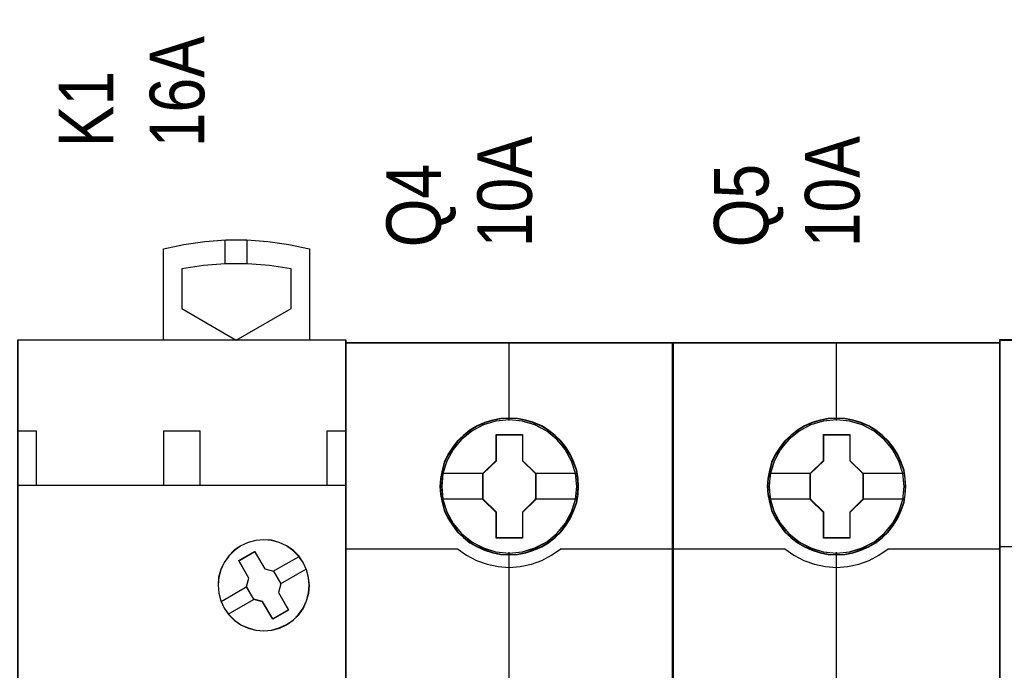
# Model space of a CAD drawing. Header units: millimetres. Extents: x -1290 to 1795, y -4192 to -1311.
# Tile 603 of 656: x 1092.06 to 1102.88, y -2942.41 to -2935.25. Entities that reach past the tile are written whole.
import ezdxf

# ---------------------------------------------------------------- set-up
doc = ezdxf.new("R2010")
doc.units = ezdxf.units.MM
doc.layers.add('45', color=7, linetype='Continuous')
doc.layers.add('Aparatura', color=7, linetype='Continuous', lineweight=13)
doc.styles.get("Standard").update_dxf_attribs({"font": 'ARIALN.TTF', "width": 0.8})

# ---------------------------------------------------------------- blocks, each defined once
blk = doc.blocks.new('*U388')
at = {"layer": '45', "color": 7}
for points in [[(314.504751, -233.607555), (314.504751, -228.593248), (314.504751, -228.593248), (315.629697, -228.347219), (316.77808, -228.183199), (317.926463, -228.10119), (319.086564, -228.10119), (320.240806, -228.183199), (321.383329, -228.347219), (322.519994, -228.593248), (322.519994, -228.593248), (322.519994, -233.607555), (314.504751, -233.607555)], [(321.519208, -229.689731), (320.323507, -229.496186), (319.116084, -229.408211), (317.9028, -229.408211), (316.695377, -229.496186), (315.505537, -229.689731), (315.505537, -229.689731), (315.505537, -231.871514), (315.505537, -231.871514), (318.506511, -233.607555), (318.506511, -233.607555), (321.519208, -231.871514), (321.519208, -231.871514), (321.519208, -229.689731), (321.519208, -229.689731)], [(306.509201, -233.591397), (324.517986, -233.591397), (324.517986, -233.591397), (324.517986, -316.574683), (324.517986, -316.574683), (306.509201, -316.574683), (306.509201, -316.574683), (306.509201, -233.591397), (306.509201, -233.591397)], [(306.516362, -233.598579), (324.510825, -233.598579), (324.510825, -316.567501), (306.516362, -316.567501), (306.516362, -233.598579)], [(322.185682, -245.837092), (321.933482, -245.479499), (321.622631, -245.168803), (321.264859, -244.922591), (320.866031, -244.735001), (320.443743, -244.617758), (320.01559, -244.582585), (319.575706, -244.62362), (319.153418, -244.729139), (318.75459, -244.916729), (318.396818, -245.168803), (318.091832, -245.479499), (317.839632, -245.837092), (317.651948, -246.229858), (317.534646, -246.651935), (317.50532, -247.091599), (317.540511, -247.5254), (317.651948, -247.95334), (317.833766, -248.346106), (318.091832, -248.709561), (318.396818, -249.008532), (318.760455, -249.266468), (319.153418, -249.448196), (319.575706, -249.559578), (320.01559, -249.600613), (320.449608, -249.56544), (320.871897, -249.448196), (321.264859, -249.260606), (321.628496, -249.008532), (321.933482, -248.709561), (322.191548, -248.346106), (322.367501, -247.947477), (322.484803, -247.5254), (322.519994, -247.097461), (322.478938, -246.657797), (322.367501, -246.23572), (322.185682, -245.837092)], [(322.179476, -245.84158), (321.927996, -245.485266), (321.618033, -245.175682), (321.261283, -244.930352), (320.863594, -244.743433), (320.442512, -244.626609), (320.015581, -244.591561), (319.576954, -244.63245), (319.155872, -244.737592), (318.758183, -244.92451), (318.401433, -245.175682), (318.097318, -245.485266), (317.845838, -245.84158), (317.65869, -246.232941), (317.541723, -246.653508), (317.512481, -247.091599), (317.547571, -247.523848), (317.65869, -247.950256), (317.83999, -248.341617), (318.097318, -248.703772), (318.401433, -249.001674), (318.764031, -249.258687), (319.155872, -249.439765), (319.576954, -249.550748), (320.015581, -249.591636), (320.44836, -249.556589), (320.869442, -249.439765), (321.261283, -249.252846), (321.623881, -249.001674), (321.927996, -248.703772), (322.185324, -248.341617), (322.360775, -247.944415), (322.477743, -247.523848), (322.512833, -247.09744), (322.471894, -246.659349), (322.360775, -246.238782), (322.179476, -245.84158)], [(318.643961, -245.735313), (319.514647, -245.230709), (319.514647, -245.230709), (320.067651, -246.187109), (320.067651, -246.187109), (320.550058, -246.310326), (320.550058, -246.310326), (320.955986, -247.008556), (320.955986, -247.008556), (320.82656, -247.495557), (320.82656, -247.495557), (321.379563, -248.451957), (321.379563, -248.451957), (320.508877, -248.950693), (320.508877, -248.950693), (319.94999, -247.994293), (319.94999, -247.994293), (319.473466, -247.865209), (319.473466, -247.865209), (319.067538, -247.166978), (319.067538, -247.166978), (319.196964, -246.691712), (319.196964, -246.691712), (318.643961, -245.735313), (318.643961, -245.735313)], [(318.652912, -245.742098), (319.51847, -245.239686), (320.068216, -246.191931), (320.547782, -246.314613), (320.95132, -247.009811), (320.822656, -247.494696), (321.372402, -248.446942), (320.506844, -248.943512), (319.951249, -247.991266), (319.477532, -247.862742), (319.073995, -247.167545), (319.202659, -246.694343), (318.652912, -245.742098)], [(306.509201, -252.579113), (324.517986, -252.579113), (324.517986, -266.89351), (306.509201, -266.89351), (306.509201, -252.579113)], [(306.516362, -252.586295), (324.510825, -252.586295), (324.510825, -266.886329), (306.516362, -266.886329), (306.516362, -252.586295)], [(309.67627, -252.579113), (310.00412, -253.799957), (310.00412, -253.799957), (321.01639, -253.799957), (321.01639, -253.799957), (321.338386, -252.579113), (309.67627, -252.579113)], [(309.685221, -252.586295), (310.012619, -253.790981), (321.009673, -253.790981), (321.331225, -252.586295), (309.685221, -252.586295)], [(318.515058, -269.371106), (312.499597, -269.371106), (312.499597, -269.371106), (312.499597, -282.886568), (312.499597, -282.886568), (318.515058, -282.886568), (318.515058, -282.886568), (318.515058, -269.371106), (318.515058, -269.371106)], [(318.507897, -269.378287), (312.508549, -269.378287), (312.508549, -282.877591), (318.507897, -282.877591), (318.507897, -269.378287)], [(310.775523, -276.878802), (310.72844, -276.555343), (310.604845, -276.249528), (310.398854, -275.990762), (310.139894, -275.784925), (309.833851, -275.661422), (309.510151, -275.626136), (309.186451, -275.661422), (308.880407, -275.784925), (308.621447, -275.990762), (308.427227, -276.249528), (308.291862, -276.555343), (308.256549, -276.878802), (308.291862, -277.20226), (308.427227, -277.508075), (308.621447, -277.766842), (308.880407, -277.972679), (309.186451, -278.096181), (309.510151, -278.143229), (309.833851, -278.096181), (310.139894, -277.972679), (310.398854, -277.766842), (310.604845, -277.508075), (310.72844, -277.20226), (310.775523, -276.878802)], [(307.509988, -283.577781), (308.007255, -283.577781), (308.007255, -293.075438), (308.048206, -293.332447), (308.14766, -293.571933), (308.299765, -293.776372), (308.510372, -293.939923), (308.75608, -294.039222), (309.007639, -294.068428), (309.411303, -294.068428), (309.411303, -294.570764), (309.007639, -294.570764), (308.680028, -294.535717), (308.364117, -294.424736), (308.077457, -294.243661), (307.837599, -294.010016), (307.662093, -293.723802), (307.545089, -293.408381), (307.509988, -293.075438), (307.509988, -283.577781)], [(321.503095, -283.570599), (322.321269, -283.570599), (322.321269, -283.570599), (322.321269, -288.586832), (322.321269, -288.586832), (321.503095, -288.586832), (321.503095, -288.586832), (321.503095, -283.570599), (321.503095, -283.570599)], [(321.510256, -283.577781), (322.312317, -283.577781), (322.312317, -288.579651), (321.510256, -288.579651), (321.510256, -283.577781)], [(312.935252, -294.771844), (313.030375, -294.759972), (313.113608, -294.730291), (313.190896, -294.688738), (313.262238, -294.629377), (313.327635, -294.558144), (313.363306, -294.475039), (313.398978, -294.380061), (313.410868, -294.285084), (313.404923, -294.18417), (313.381142, -294.089192), (313.351416, -294.006087), (313.291964, -293.922982), (313.232512, -293.857684), (313.155224, -293.798323), (313.066046, -293.768643), (312.982814, -293.744899), (312.893636, -293.744899), (312.804458, -293.768643), (312.721225, -293.798323), (312.643937, -293.857684), (312.584485, -293.922982), (312.525033, -294.006087), (312.489362, -294.089192), (312.465581, -294.18417), (312.465581, -294.285084), (312.471527, -294.380061), (312.501253, -294.475039), (312.548814, -294.558144), (312.614211, -294.629377), (312.685554, -294.688738), (312.762841, -294.730291), (312.846074, -294.759972), (312.935252, -294.771844)], [(318.132538, -294.771844), (318.221716, -294.759972), (318.310894, -294.730291), (318.388182, -294.688738), (318.459524, -294.629377), (318.524922, -294.558144), (318.560593, -294.475039), (318.590319, -294.380061), (318.608154, -294.285084), (318.602209, -294.18417), (318.584374, -294.089192), (318.542757, -294.006087), (318.48925, -293.922982), (318.429798, -293.857684), (318.352511, -293.798323), (318.269278, -293.768643), (318.1801, -293.744899), (318.090922, -293.744899), (317.995799, -293.768643), (317.918511, -293.798323), (317.841224, -293.857684), (317.775827, -293.922982), (317.72232, -294.006087), (317.686649, -294.089192), (317.668813, -294.18417), (317.662868, -294.285084), (317.674758, -294.380061), (317.698539, -294.475039), (317.746101, -294.558144), (317.811498, -294.629377), (317.88284, -294.688738), (317.960128, -294.730291), (318.04336, -294.759972), (318.132538, -294.771844)], [(315.428554, -294.494779), (315.392401, -294.350224), (315.289968, -294.247831), (315.145357, -294.211692), (315.006771, -294.247831), (314.904338, -294.350224), (314.868185, -294.494779), (314.904338, -294.627288), (315.006771, -294.729682), (315.145357, -294.771844), (315.289968, -294.729682), (315.392401, -294.627288), (315.428554, -294.494779)], [(319.406635, -294.068063), (319.406635, -294.570764), (323.511829, -294.570764), (323.511829, -294.068063), (319.406635, -294.068063)], [(322.185682, -300.81592), (321.933482, -300.458455), (321.622631, -300.14787), (321.264859, -299.901746), (320.866031, -299.708364), (320.443743, -299.597022), (320.01559, -299.561861), (319.575706, -299.602882), (319.153418, -299.708364), (318.75459, -299.895886), (318.396818, -300.14787), (318.091832, -300.458455), (317.839632, -300.81592), (317.651948, -301.208545), (317.534646, -301.630472), (317.50532, -302.069978), (317.540511, -302.503624), (317.651948, -302.93141), (317.833766, -303.324036), (318.091832, -303.681501), (318.396818, -303.986226), (318.760455, -304.24407), (319.153418, -304.425732), (319.575706, -304.537074), (320.01559, -304.578094), (320.443743, -304.537074), (320.871897, -304.425732), (321.264859, -304.238209), (321.628496, -303.986226), (321.927617, -303.675641), (322.191548, -303.324036), (322.367501, -302.92555), (322.484803, -302.503624), (322.519994, -302.075838), (322.478938, -301.630472), (322.367501, -301.214406), (322.185682, -300.81592)], [(322.179476, -300.81951), (321.927996, -300.463069), (321.618033, -300.153374), (321.261283, -299.907955), (320.863594, -299.715126), (320.442512, -299.604103), (320.015581, -299.569043), (319.576954, -299.609946), (319.155872, -299.715126), (318.758183, -299.902111), (318.401433, -300.153374), (318.097318, -300.463069), (317.845838, -300.81951), (317.65869, -301.211012), (317.541723, -301.63173), (317.512481, -302.069978), (317.547571, -302.502383), (317.65869, -302.928944), (317.83999, -303.320445), (318.097318, -303.676887), (318.401433, -303.980739), (318.764031, -304.237844), (319.155872, -304.418987), (319.576954, -304.53001), (320.015581, -304.570913), (320.442512, -304.53001), (320.869442, -304.418987), (321.261283, -304.232001), (321.623881, -303.980739), (321.922148, -303.671044), (322.185324, -303.320445), (322.360775, -302.923101), (322.477743, -302.502383), (322.512833, -302.075821), (322.471894, -301.63173), (322.360775, -301.216855), (322.179476, -300.81951)], [(318.643961, -300.71459), (319.514647, -300.209986), (319.514647, -300.209986), (320.067651, -301.166386), (320.067651, -301.166386), (320.550058, -301.289603), (320.550058, -301.289603), (320.955986, -301.987833), (320.955986, -301.987833), (320.82656, -302.474834), (320.82656, -302.474834), (321.379563, -303.431234), (321.379563, -303.431234), (320.508877, -303.92997), (320.508877, -303.92997), (319.94999, -302.97357), (319.94999, -302.97357), (319.473466, -302.838618), (319.473466, -302.838618), (319.067538, -302.146255), (319.067538, -302.146255), (319.196964, -301.670989), (319.196964, -301.670989), (318.643961, -300.71459), (318.643961, -300.71459)], [(318.652912, -300.719823), (319.51847, -300.217168), (320.068216, -301.169874), (320.547782, -301.292616), (320.95132, -301.98815), (320.822656, -302.473271), (321.372402, -303.425978), (320.506844, -303.922788), (319.951249, -302.970081), (319.477532, -302.83565), (319.073995, -302.145961), (319.202659, -301.67253), (318.652912, -300.719823)], [(313.182185, -309.810668), (312.929985, -309.453203), (312.619134, -309.148478), (312.261362, -308.890635), (311.868399, -308.708972), (311.446111, -308.59763), (311.006227, -308.55661), (310.572208, -308.59763), (310.14992, -308.714832), (309.756957, -308.896495), (309.399185, -309.142618), (309.088334, -309.459063), (308.836134, -309.804808), (308.64845, -310.209154), (308.537013, -310.63108), (308.501823, -311.064726), (308.542878, -311.504233), (308.64845, -311.920299), (308.836134, -312.318784), (309.088334, -312.67625), (309.399185, -312.986834), (309.756957, -313.232958), (310.14992, -313.426341), (310.572208, -313.537682), (311.012092, -313.572843), (311.446111, -313.531822), (311.868399, -313.42048), (312.267227, -313.238818), (312.619134, -312.986834), (312.929985, -312.67625), (313.17632, -312.318784), (313.369869, -311.926159), (313.481306, -311.504233), (313.516497, -311.064726), (313.481306, -310.63108), (313.364004, -310.209154), (313.182185, -309.810668)], [(313.175979, -309.814259), (312.924499, -309.457817), (312.614536, -309.153965), (312.257785, -308.89686), (311.865945, -308.715717), (311.444863, -308.604694), (311.006235, -308.563791), (310.573456, -308.604694), (310.152374, -308.72156), (309.760534, -308.902703), (309.403784, -309.148122), (309.09382, -309.46366), (308.842341, -309.808415), (308.655193, -310.211604), (308.544074, -310.632322), (308.508984, -311.064726), (308.549922, -311.502974), (308.655193, -311.917849), (308.842341, -312.315194), (309.09382, -312.671635), (309.403784, -312.981331), (309.760534, -313.226749), (310.152374, -313.419579), (310.573456, -313.530601), (311.012084, -313.565661), (311.444863, -313.524758), (311.865945, -313.413735), (312.263634, -313.232593), (312.614536, -312.981331), (312.924499, -312.671635), (313.17013, -312.315194), (313.363126, -311.923692), (313.474245, -311.502974), (313.509335, -311.064726), (313.474245, -310.632322), (313.357278, -310.211604), (313.175979, -309.814259)], [(322.186059, -309.811023), (321.927902, -309.453592), (321.622807, -309.148896), (321.25904, -308.896936), (320.865937, -308.709431), (320.443498, -308.5981), (320.009325, -308.551224), (319.575151, -308.60396), (319.152712, -308.709431), (318.753742, -308.896936), (318.395842, -309.143036), (318.090747, -309.459451), (317.838457, -309.805164), (317.650706, -310.209471), (317.533362, -310.631358), (317.498159, -311.064963), (317.539229, -311.504428), (317.650706, -311.920455), (317.83259, -312.318903), (318.08488, -312.676334), (318.395842, -312.986889), (318.753742, -313.23299), (319.152712, -313.426354), (319.575151, -313.537685), (320.009325, -313.572843), (320.443498, -313.531826), (320.871804, -313.420495), (321.264907, -313.238849), (321.628674, -312.986889), (321.927902, -312.676334), (322.186059, -312.318903), (322.367943, -311.926314), (322.47942, -311.504428), (322.514623, -311.064963), (322.47942, -310.631358), (322.367943, -310.209471), (322.186059, -309.811023)], [(322.17828, -309.814601), (321.921045, -309.458192), (321.617038, -309.154368), (321.25457, -308.903129), (320.86287, -308.71616), (320.441938, -308.605147), (320.009314, -308.558405), (319.57669, -308.61099), (319.155759, -308.71616), (318.758212, -308.903129), (318.40159, -309.148525), (318.097584, -309.464035), (317.846194, -309.808758), (317.659113, -310.21191), (317.542188, -310.632589), (317.50711, -311.064955), (317.548034, -311.503163), (317.659113, -311.917999), (317.840348, -312.315308), (318.091737, -312.671717), (318.40159, -312.981384), (318.758212, -313.22678), (319.155759, -313.419592), (319.57669, -313.530605), (320.009314, -313.565661), (320.441938, -313.524762), (320.868716, -313.413749), (321.260416, -313.232623), (321.622885, -312.981384), (321.921045, -312.671717), (322.17828, -312.315308), (322.359515, -311.923842), (322.470594, -311.503163), (322.505672, -311.064955), (322.470594, -310.632589), (322.359515, -310.21191), (322.17828, -309.814601)], [(309.642254, -309.70347), (310.51294, -309.204734), (310.51294, -309.204734), (311.065943, -310.161134), (311.065943, -310.161134), (311.548351, -310.296086), (311.548351, -310.296086), (311.948396, -310.988449), (311.948396, -310.988449), (311.824852, -311.463715), (311.824852, -311.463715), (312.377856, -312.420115), (312.377856, -312.420115), (311.50717, -312.924718), (311.50717, -312.924718), (310.948283, -311.968318), (310.948283, -311.968318), (310.477642, -311.839234), (310.477642, -311.839234), (310.071714, -311.146871), (310.071714, -311.146871), (310.195257, -310.65987), (310.195257, -310.65987), (309.642254, -309.70347), (309.642254, -309.70347)], [(309.649415, -309.708726), (310.514973, -309.211916), (311.064719, -310.164623), (311.544285, -310.299054), (311.941974, -310.988743), (311.819158, -311.462175), (312.368904, -312.414881), (311.503346, -312.917537), (310.947752, -311.96483), (310.479883, -311.836244), (310.076345, -311.146554), (310.199161, -310.661433), (309.649415, -309.708726)], [(318.63859, -309.70347), (319.509276, -309.204734), (319.509276, -309.204734), (320.068163, -310.161134), (320.068163, -310.161134), (320.55057, -310.290219), (320.55057, -310.290219), (320.956498, -310.988449), (320.956498, -310.988449), (320.821189, -311.463715), (320.821189, -311.463715), (321.374192, -312.420115), (321.374192, -312.420115), (320.503506, -312.924718), (320.503506, -312.924718), (319.950502, -311.968318), (319.950502, -311.968318), (319.473978, -311.839234), (319.473978, -311.839234), (319.06805, -311.146871), (319.06805, -311.146871), (319.191593, -310.65987), (319.191593, -310.65987), (318.63859, -309.70347), (318.63859, -309.70347)], [(318.645751, -309.708726), (319.511879, -309.211916), (320.067839, -310.164623), (320.547721, -310.293209), (320.951524, -310.988743), (320.816923, -311.462175), (321.367031, -312.414881), (320.500903, -312.917537), (319.950795, -311.96483), (319.476765, -311.836244), (319.072963, -311.146554), (319.195859, -310.661433), (318.645751, -309.708726)], [(308.99953, -316.558525), (308.99953, -321.064594), (308.99953, -321.064594), (310.849123, -321.310699), (312.716275, -321.474769), (314.583427, -321.556804), (316.444725, -321.556804), (318.311877, -321.474769), (320.167323, -321.310699), (322.016915, -321.064594), (322.016915, -321.064594), (322.016915, -316.558525), (308.99953, -316.558525)], [(312.499597, -318.294621), (315.513191, -316.558525), (315.513191, -316.558525), (318.515058, -318.294621), (318.515058, -318.294621), (318.515058, -320.464741), (318.515058, -320.464741), (316.515767, -320.558584), (314.510614, -320.558584), (312.499597, -320.464741), (312.499597, -320.464741), (312.499597, -318.294621), (312.499597, -318.294621)]]:
    blk.add_lwpolyline(points, close=True, dxfattribs=at)
for points in [[(317.895609, -229.426164), (317.895609, -228.10119)], [(319.100491, -229.426164), (319.100491, -228.10119)], [(306.509201, -238.591472), (307.518939, -238.591472)], [(307.502826, -238.591472), (307.502826, -241.598698)], [(314.504751, -238.591472), (316.522437, -238.591472)], [(314.504751, -238.591472), (314.504751, -241.598698)], [(316.504533, -238.591472), (316.504533, -241.598698)], [(323.502877, -241.598698), (323.502877, -238.591472)], [(323.502877, -238.591472), (324.517986, -238.591472)], [(306.509201, -241.580744), (324.517986, -241.580744)], [(320.538115, -246.322287), (321.957835, -245.500013)], [(320.942726, -247.018887), (322.355285, -246.194817)], [(317.668239, -247.981199), (319.082588, -247.158925)], [(318.065689, -248.676003), (319.485409, -247.853729)], [(309.500819, -270.626061), (309.500819, -273.143155)], [(314.003463, -271.888199), (314.522654, -271.36934)], [(317.012983, -271.36934), (314.504751, -271.36934)], [(316.99508, -271.36934), (316.99508, -272.390899)], [(315.52165, -279.87216), (314.003463, -281.886553)], [(315.505537, -279.87216), (317.012983, -281.886553)], [(309.898269, -292.739498), (309.898269, -295.07526)], [(309.898269, -292.739498), (310.231267, -292.739498)], [(310.215155, -292.739498), (310.215155, -295.07526)], [(318.592042, -292.739498), (318.592042, -293.615633)], [(318.592042, -292.739498), (318.917879, -292.739498)], [(318.901766, -292.739498), (318.901766, -295.07526)], [(311.973245, -294.337419), (311.973245, -294.178045), (311.943687, -294.018671), (311.878662, -293.871103), (311.801813, -293.741243), (311.695408, -293.623189), (311.571268, -293.540551), (311.429394, -293.469718), (311.269786, -293.434301), (311.122, -293.434301), (310.968303, -293.469718), (310.826429, -293.522842), (310.702289, -293.617286), (310.595884, -293.723535), (310.507213, -293.859298), (310.448098, -294.006866), (310.406718, -294.160337), (310.406718, -294.313808), (310.430364, -294.479084), (310.483567, -294.626652), (310.572238, -294.756512), (310.672732, -294.874567), (310.796872, -294.96901), (310.938746, -295.039843), (311.086532, -295.07526), (311.240229, -295.07526), (311.388014, -295.051649), (311.529888, -294.998524), (311.659939, -294.915886), (311.778168, -294.803734), (311.866839, -294.679777), (311.931865, -294.532209)], [(311.611601, -294.030361), (311.563859, -293.949687), (311.51015, -293.88763), (311.438537, -293.825573), (311.360957, -293.775927), (311.271441, -293.751104), (311.187893, -293.744899), (311.110312, -293.751104), (311.020797, -293.775927), (310.943216, -293.825573), (310.871604, -293.88763), (310.817894, -293.949687), (310.770152, -294.030361)], [(313.410868, -293.599578), (313.280631, -293.51694), (313.138554, -293.457912), (312.990558, -293.434301), (312.842561, -293.446107), (312.694564, -293.475621), (312.552488, -293.540551), (312.428171, -293.629091), (312.321613, -293.741243), (312.244655, -293.882909), (312.185456, -294.018671), (312.155857, -294.178045), (312.155857, -294.337419), (312.185456, -294.496792), (312.244655, -294.64436), (312.321613, -294.77422), (312.428171, -294.88047), (312.552488, -294.974913), (312.694564, -295.039843), (312.842561, -295.07526), (312.990558, -295.07526), (313.138554, -295.051649), (313.280631, -294.998524), (313.410868, -294.915886)], [(313.394755, -293.434301), (313.394755, -293.615633)], [(313.394755, -293.434301), (313.722383, -293.434301)], [(313.70448, -293.434301), (313.70448, -295.238637)], [(313.973027, -293.434301), (313.973027, -295.07526)], [(313.973027, -293.434301), (314.306026, -293.434301)], [(314.819846, -293.434301), (314.536814, -293.479371), (314.289913, -293.621019)], [(314.289913, -293.434301), (314.289913, -293.621019)], [(314.819846, -293.667698), (314.609077, -293.727843), (314.440462, -293.866175), (314.332067, -294.052623), (314.289913, -294.269143)], [(314.803734, -293.434301), (314.803734, -293.685652)], [(314.997088, -293.434301), (314.997088, -293.685652)], [(315.276377, -293.434301), (314.997088, -293.434301)], [(314.997088, -293.667698), (315.201184, -293.667698)], [(315.428554, -293.913662), (315.397109, -293.793834), (315.302773, -293.699232), (315.183281, -293.667698)], [(315.738278, -293.913662), (315.695923, -293.731627), (315.593059, -293.573862), (315.441789, -293.470709), (315.260264, -293.434301)], [(315.990713, -293.434301), (315.990713, -295.07526)], [(315.990713, -293.434301), (316.323712, -293.434301)], [(317.175902, -294.030361), (317.122266, -293.795549), (316.979237, -293.596863), (316.776612, -293.470426), (316.532271, -293.434301), (316.305808, -293.50053)], [(316.305808, -293.434301), (316.305808, -293.515093)], [(316.860806, -294.030361), (316.824611, -293.893835), (316.728089, -293.788338), (316.583307, -293.744899), (316.438525, -293.788338), (316.335971, -293.893835), (316.305808, -294.030361)], [(318.608154, -293.599578), (318.477917, -293.51694), (318.335841, -293.457912), (318.187844, -293.434301), (318.039847, -293.446107), (317.891851, -293.475621), (317.749774, -293.540551), (317.625457, -293.629091), (317.524819, -293.741243), (317.436021, -293.882909), (317.382742, -294.018671), (317.353143, -294.178045), (317.353143, -294.337419), (317.382742, -294.496792), (317.436021, -294.64436), (317.524819, -294.77422), (317.625457, -294.88047), (317.749774, -294.974913), (317.891851, -295.039843), (318.039847, -295.07526), (318.187844, -295.07526), (318.335841, -295.051649), (318.477917, -294.998524), (318.608154, -294.915886)], [(310.770152, -294.012407), (311.611601, -294.012407)], [(313.973027, -295.07526), (314.306026, -295.07526), (314.306026, -294.252985)], [(315.428554, -293.966837), (315.196132, -293.895709), (314.95179, -293.931273), (314.749166, -294.055748), (314.606137, -294.25728), (314.55846, -294.494375), (314.606137, -294.725543), (314.749166, -294.921147), (314.95179, -295.045623), (315.196132, -295.07526), (315.428554, -295.015986)], [(315.412441, -293.895709), (315.412441, -293.983681)], [(315.722166, -293.895709), (315.722166, -295.07526)], [(316.305808, -294.012407), (316.305808, -295.07526)], [(316.844693, -294.012407), (316.844693, -295.07526)], [(317.159789, -294.012407), (317.159789, -295.07526)], [(310.723604, -294.32839), (311.973245, -294.32839)], [(310.723604, -294.32839), (310.741495, -294.419511), (310.78324, -294.504557), (310.836913, -294.583528), (310.896549, -294.656424), (310.968112, -294.711097), (311.057566, -294.747545), (311.141056, -294.771844), (311.230511, -294.771844), (311.314001, -294.75362), (311.391528, -294.723246), (311.469055, -294.674649), (311.540618, -294.601752), (311.588327, -294.528856)], [(311.570424, -294.520494), (311.932067, -294.520494)], [(309.898269, -295.059101), (310.231267, -295.059101)], [(312.202405, -295.349949), (312.327929, -295.543941), (312.50725, -295.695498), (312.716457, -295.780369), (312.943596, -295.816743)], [(312.202405, -295.349949), (312.599855, -295.349949)], [(312.581952, -295.349949), (312.74745, -295.46186), (312.943596, -295.507941)], [(313.120837, -295.816743), (313.349424, -295.768721), (313.547935, -295.642665), (313.674259, -295.45058), (313.722383, -295.222479)], [(313.120837, -295.507941), (313.268938, -295.464501), (313.373843, -295.359004), (313.410868, -295.222479)], [(313.394755, -294.90111), (313.394755, -295.238637)], [(315.412441, -294.999854), (315.412441, -295.07526)], [(315.412441, -295.059101), (315.738278, -295.059101)], [(315.990713, -295.059101), (316.323712, -295.059101)], [(316.844693, -295.059101), (317.175902, -295.059101)], [(318.592042, -294.90111), (318.592042, -295.07526)], [(318.592042, -295.059101), (318.917879, -295.059101)], [(312.927483, -295.489987), (313.13695, -295.489987)], [(313.13695, -295.800585), (312.927483, -295.800585)], [(306.509201, -297.558241), (324.517986, -297.558241)], [(320.538115, -301.301564), (321.957835, -300.47929)], [(320.942726, -301.996368), (322.355285, -301.174094)], [(317.668239, -302.960476), (319.082588, -302.138202)], [(318.065689, -303.65528), (319.485409, -302.825824)], [(311.536408, -310.307085), (312.956128, -309.479424)], [(320.538115, -310.301699), (321.957835, -309.479424)], [(311.933858, -310.996503), (313.358949, -310.168842)], [(320.942726, -310.996503), (322.355285, -310.168842)], [(308.671903, -311.96061), (310.086252, -311.138336)], [(317.668239, -311.96061), (319.082588, -311.138336)], [(309.069353, -312.650028), (310.489073, -311.827754)], [(318.065689, -312.650028), (319.485409, -311.827754)], [(313.505755, -320.511905), (313.505755, -321.522692)], [(317.498159, -320.511905), (317.498159, -321.522692)]]:
    blk.add_lwpolyline(points, dxfattribs=at)
at = {"layer": '45', "color": 4}
for points in [[(307.502826, -252.579113), (307.502826, -266.89351)], [(323.502877, -266.89351), (323.502877, -252.579113)]]:
    blk.add_lwpolyline(points, dxfattribs=at)
at = {"layer": '45', "color": 255}
for points in [[(314.003463, -271.870245), (314.522654, -272.390899)], [(317.012983, -272.372946), (314.504751, -272.372946)], [(314.003463, -281.886553), (315.52165, -281.116344)], [(317.012983, -281.886553), (315.505537, -281.116344)]]:
    blk.add_lwpolyline(points, dxfattribs=at)
at = {"layer": '45', "color": 251}
for points in [[(318.019141, -273.371165), (313.002676, -273.371165)], [(318.019141, -274.37118), (313.002676, -274.37118)], [(318.019141, -275.3694), (313.002676, -275.3694)], [(318.019141, -276.367619), (313.002676, -276.367619)], [(318.019141, -277.37302), (313.002676, -277.37302)], [(318.019141, -278.37124), (313.002676, -278.37124)], [(318.019141, -279.371255), (313.002676, -279.371255)]]:
    blk.add_lwpolyline(points, dxfattribs=at)
at = {"layer": '45', "color": 1}
for points in [[(307.502826, -283.570599), (308.003839, -283.570599), (308.003839, -283.570599), (308.003839, -293.082216), (308.003839, -293.082216), (308.045099, -293.339603), (308.145302, -293.579441), (308.298553, -293.784181), (308.510747, -293.947973), (308.758306, -294.047417), (309.01176, -294.076666), (309.01176, -294.076666), (309.418464, -294.076666), (309.418464, -294.076666), (309.418464, -294.57974), (309.418464, -294.57974), (309.01176, -294.57974), (309.01176, -294.57974), (308.68168, -294.544642), (308.36339, -294.433498), (308.074571, -294.252157), (307.832906, -294.018169), (307.656077, -293.731534), (307.538192, -293.41565), (307.502826, -293.082216), (307.502826, -293.082216), (307.502826, -283.570599), (307.502826, -283.570599)], [(322.15477, -288.174797), (322.125493, -288.04574), (322.031807, -287.963613), (321.908844, -287.922549), (321.78588, -287.963613), (321.692194, -288.04574), (321.657062, -288.174797), (321.692194, -288.297988), (321.78588, -288.391848), (321.908844, -288.427045), (322.031807, -288.391848), (322.125493, -288.297988), (322.15477, -288.174797)], [(319.397684, -294.059086), (319.397684, -294.57974), (319.397684, -294.57974), (323.51899, -294.57974), (323.51899, -294.57974), (323.51899, -294.059086), (323.51899, -294.059086), (319.397684, -294.059086), (319.397684, -294.059086)]]:
    blk.add_lwpolyline(points, close=True, dxfattribs=at)
at = {"layer": '45', "color": 255}
blk.add_lwpolyline([(322.163721, -288.174797), (322.133497, -288.042066), (322.036777, -287.957601), (321.909833, -287.915368), (321.78289, -287.957601), (321.68617, -288.042066), (321.649901, -288.174797), (321.68617, -288.301495), (321.78289, -288.398027), (321.909833, -288.434227), (322.036777, -288.398027), (322.133497, -288.301495), (322.163721, -288.174797)], close=True, dxfattribs=at)
blk = doc.blocks.new('*U389')
at = {"layer": '45', "color": 7}
for points in [[(342.485594, -233.760161), (324.514406, -233.760161), (324.514406, -315.4849), (342.485594, -315.4849), (342.485594, -233.760161)], [(342.467691, -233.778115), (324.532309, -233.778115), (324.532309, -315.466946), (342.467691, -315.466946), (342.467691, -233.778115)], [(337.304421, -241.660698), (337.282107, -241.209225), (337.209589, -240.757752), (337.053396, -240.322796), (336.869311, -239.904358), (336.635021, -239.513449), (336.356105, -239.166585), (336.021405, -238.847251), (335.653235, -238.566457), (335.285065, -238.324203), (334.849956, -238.137007), (334.414846, -238.010374), (333.957423, -237.922282), (333.505578, -237.900259), (333.048155, -237.922282), (332.601889, -238.010374), (332.150044, -238.137007), (331.737248, -238.324203), (331.346765, -238.566457), (330.984173, -238.847251), (330.643895, -239.166585), (330.381714, -239.513449), (330.136267, -239.904358), (329.935447, -240.322796), (329.818302, -240.757752), (329.729049, -241.209225), (329.695579, -241.660698), (329.729049, -242.106665), (329.818302, -242.547126), (329.935447, -242.982082), (330.136267, -243.395015), (330.381714, -243.79143), (330.643895, -244.149305), (330.984173, -244.468639), (331.346765, -244.749433), (331.737248, -244.980676), (332.150044, -245.167872), (332.601889, -245.30001), (333.048155, -245.393608), (333.505578, -245.415631), (333.957423, -245.393608), (334.414846, -245.30001), (334.849956, -245.167872), (335.285065, -244.980676), (335.653235, -244.749433), (336.021405, -244.468639), (336.356105, -244.149305), (336.635021, -243.79143), (336.869311, -243.395015), (337.053396, -242.982082), (337.209589, -242.547126), (337.282107, -242.106665), (337.304421, -241.660698)], [(337.304421, -241.660698), (337.282107, -241.209225), (337.209589, -240.757752), (337.053396, -240.322796), (336.869311, -239.904358), (336.635021, -239.513449), (336.356105, -239.166585), (336.021405, -238.847251), (335.653235, -238.566457), (335.285065, -238.324203), (334.849956, -238.137007), (334.414846, -238.010374), (333.957423, -237.922282), (333.505578, -237.900259), (333.048155, -237.922282), (332.601889, -238.010374), (332.150044, -238.137007), (331.737248, -238.324203), (331.346765, -238.566457), (330.984173, -238.847251), (330.643895, -239.166585), (330.381714, -239.513449), (330.136267, -239.904358), (329.935447, -240.322796), (329.818302, -240.757752), (329.729049, -241.209225), (329.695579, -241.660698), (329.729049, -242.106665), (329.818302, -242.547126), (329.935447, -242.982082), (330.136267, -243.395015), (330.381714, -243.79143), (330.643895, -244.149305), (330.984173, -244.468639), (331.346765, -244.749433), (331.737248, -244.980676), (332.150044, -245.167872), (332.601889, -245.30001), (333.048155, -245.393608), (333.505578, -245.415631), (333.957423, -245.393608), (334.414846, -245.30001), (334.849956, -245.167872), (335.285065, -244.980676), (335.653235, -244.749433), (336.021405, -244.468639), (336.356105, -244.149305), (336.635021, -243.79143), (336.869311, -243.395015), (337.053396, -242.982082), (337.209589, -242.547126), (337.282107, -242.106665), (337.304421, -241.660698)], [(332.786554, -238.80512), (334.237478, -238.80512), (334.237478, -240.232974), (334.957317, -240.938632), (334.957317, -242.366486), (334.237478, -243.08317), (334.237478, -244.499998), (332.786554, -244.499998), (332.786554, -243.08317), (332.049844, -242.366486), (332.049844, -240.938632), (332.786554, -240.232974), (332.786554, -238.80512)], [(332.786554, -238.80512), (334.237478, -238.80512), (334.237478, -238.80512), (334.237478, -240.232974), (334.237478, -240.232974), (334.957317, -240.938632), (334.957317, -240.938632), (334.957317, -242.366486), (334.957317, -242.366486), (334.237478, -243.08317), (334.237478, -243.08317), (334.237478, -244.499998), (334.237478, -244.499998), (332.786554, -244.499998), (332.786554, -244.499998), (332.786554, -243.08317), (332.786554, -243.08317), (332.049844, -242.366486), (332.049844, -242.366486), (332.049844, -240.938632), (332.049844, -240.938632), (332.786554, -240.232974), (332.786554, -240.232974), (332.786554, -238.80512), (332.786554, -238.80512)], [(332.794931, -238.823073), (334.227093, -238.823073), (334.227093, -240.241925), (334.937623, -240.943133), (334.937623, -242.361985), (334.227093, -243.074149), (334.227093, -244.482045), (332.794931, -244.482045), (332.794931, -243.074149), (332.067747, -242.361985), (332.067747, -240.943133), (332.794931, -240.241925), (332.794931, -238.823073)]]:
    blk.add_lwpolyline(points, close=True, dxfattribs=at)
at = {"layer": '45', "color": 139}
for points in [[(342.485594, -233.760161), (324.514406, -233.760161), (324.514406, -315.4849), (342.485594, -315.4849), (342.485594, -233.760161)], [(337.284727, -241.660683), (337.262529, -241.211583), (337.190387, -240.762483), (337.035002, -240.329813), (336.85187, -239.913574), (336.618793, -239.524719), (336.34132, -239.179679), (336.008353, -238.862023), (335.642089, -238.582704), (335.275825, -238.341724), (334.842968, -238.155511), (334.41011, -238.029544), (333.955055, -237.941915), (333.505549, -237.920008), (333.050494, -237.941915), (332.606538, -238.029544), (332.157032, -238.155511), (331.746373, -238.341724), (331.357911, -238.582704), (330.997196, -238.862023), (330.65868, -239.179679), (330.397855, -239.524719), (330.15368, -239.913574), (329.953899, -240.329813), (329.837361, -240.762483), (329.748569, -241.211583), (329.715273, -241.660683), (329.748569, -242.104307), (329.837361, -242.542453), (329.953899, -242.975123), (330.15368, -243.385885), (330.397855, -243.780217), (330.65868, -244.136211), (330.997196, -244.453867), (331.357911, -244.733186), (331.746373, -244.963213), (332.157032, -245.149425), (332.606538, -245.280869), (333.050494, -245.373975), (333.505549, -245.395882), (333.955055, -245.373975), (334.41011, -245.280869), (334.842968, -245.149425), (335.275825, -244.963213), (335.642089, -244.733186), (336.008353, -244.453867), (336.34132, -244.136211), (336.618793, -243.780217), (336.85187, -243.385885), (337.035002, -242.975123), (337.190387, -242.542453), (337.262529, -242.104307), (337.284727, -241.660683)], [(337.214905, -241.660638), (337.136814, -240.939347), (336.93043, -240.256599), (336.590176, -239.623404), (336.12163, -239.067295), (335.563836, -238.610293), (334.922374, -238.274425), (334.225132, -238.05969), (333.5, -237.993617), (332.774868, -238.05969), (332.077626, -238.274425), (331.441742, -238.610293), (330.87837, -239.067295), (330.409824, -239.623404), (330.06957, -240.256599), (329.863186, -240.939347), (329.785095, -241.660638), (329.863186, -242.376423), (330.06957, -243.064677), (330.409824, -243.692366), (330.87837, -244.248475), (331.441742, -244.69997), (332.077626, -245.041345), (332.774868, -245.250574), (333.5, -245.327659), (334.225132, -245.250574), (334.922374, -245.041345), (335.563836, -244.69997), (336.12163, -244.248475), (336.590176, -243.692366), (336.93043, -243.064677), (337.136814, -242.376423), (337.214905, -241.660638)], [(337.209534, -241.655192), (337.137017, -240.939395), (336.930622, -240.256636), (336.58477, -239.617925), (336.127354, -239.061806), (335.563951, -238.610304), (334.916875, -238.268924), (334.219594, -238.059691), (333.494422, -237.993617), (332.774828, -238.059691), (332.083125, -238.268924), (331.436049, -238.610304), (330.872646, -239.061806), (330.41523, -239.617925), (330.069378, -240.256636), (329.857405, -240.939395), (329.790466, -241.655192), (329.857405, -242.370988), (330.069378, -243.059254), (330.41523, -243.686953), (330.872646, -244.248578), (331.436049, -244.70008), (332.083125, -245.035954), (332.774828, -245.250693), (333.494422, -245.322273), (334.219594, -245.250693), (334.916875, -245.035954), (335.563951, -244.70008), (336.127354, -244.248578), (336.58477, -243.686953), (336.930622, -243.059254), (337.137017, -242.370988), (337.209534, -241.655192)]]:
    blk.add_lwpolyline(points, close=True, dxfattribs=at)
for points in [[(333.474936, -233.760161), (333.474936, -238.036706)], [(324.514406, -245.081694), (330.694575, -245.081694)], [(330.656979, -245.081694), (331.159674, -245.439869), (331.707053, -245.729819), (332.28236, -245.928805), (332.89118, -246.065252), (333.494414, -246.105049), (334.10882, -246.065252), (334.71764, -245.928805), (335.292947, -245.729819), (335.829155, -245.439869), (336.343021, -245.081694)], [(336.305425, -245.081694), (342.485594, -245.081694)], [(333.474936, -245.277389), (333.474936, -252.501913)]]:
    blk.add_lwpolyline(points, dxfattribs=at)
at = {"layer": '45', "color": 7}
for points in [[(329.768982, -240.923643), (332.087441, -240.923643)], [(334.91793, -240.923643), (337.231018, -240.923643)], [(329.768982, -242.341977), (332.087441, -242.341977)], [(334.91793, -242.341977), (337.231018, -242.341977)]]:
    blk.add_lwpolyline(points, dxfattribs=at)
blk = doc.blocks.new('*U390')
at = {"layer": '45', "color": 7}
for points in [[(360.472896, -233.760161), (342.499917, -233.760161), (342.499917, -315.4849), (360.472896, -315.4849), (360.472896, -233.760161)], [(355.289932, -241.660698), (355.267624, -241.209225), (355.195123, -240.757752), (355.038966, -240.322796), (354.854924, -239.904358), (354.62069, -239.513449), (354.341839, -239.166585), (354.007218, -238.847251), (353.639135, -238.566457), (353.271052, -238.324203), (352.836044, -238.137007), (352.401037, -238.010374), (351.943722, -237.922282), (351.491983, -237.900259), (351.034668, -237.922282), (350.588506, -238.010374), (350.136768, -238.137007), (349.724069, -238.324203), (349.333678, -238.566457), (348.971172, -238.847251), (348.630974, -239.166585), (348.368854, -239.513449), (348.123465, -239.904358), (347.922692, -240.322796), (347.805575, -240.757752), (347.716343, -241.209225), (347.682881, -241.660698), (347.716343, -242.106665), (347.805575, -242.547126), (347.922692, -242.982082), (348.123465, -243.395015), (348.368854, -243.79143), (348.630974, -244.149305), (348.971172, -244.468639), (349.333678, -244.749433), (349.724069, -244.980676), (350.136768, -245.167872), (350.588506, -245.30001), (351.034668, -245.393608), (351.491983, -245.415631), (351.943722, -245.393608), (352.401037, -245.30001), (352.836044, -245.167872), (353.271052, -244.980676), (353.639135, -244.749433), (354.007218, -244.468639), (354.341839, -244.149305), (354.62069, -243.79143), (354.854924, -243.395015), (355.038966, -242.982082), (355.195123, -242.547126), (355.267624, -242.106665), (355.289932, -241.660698)], [(355.289932, -241.660698), (355.267624, -241.209225), (355.195123, -240.757752), (355.038966, -240.322796), (354.854924, -239.904358), (354.62069, -239.513449), (354.341839, -239.166585), (354.007218, -238.847251), (353.639135, -238.566457), (353.271052, -238.324203), (352.836044, -238.137007), (352.401037, -238.010374), (351.943722, -237.922282), (351.491983, -237.900259), (351.034668, -237.922282), (350.588506, -238.010374), (350.136768, -238.137007), (349.724069, -238.324203), (349.333678, -238.566457), (348.971172, -238.847251), (348.630974, -239.166585), (348.368854, -239.513449), (348.123465, -239.904358), (347.922692, -240.322796), (347.805575, -240.757752), (347.716343, -241.209225), (347.682881, -241.660698), (347.716343, -242.106665), (347.805575, -242.547126), (347.922692, -242.982082), (348.123465, -243.395015), (348.368854, -243.79143), (348.630974, -244.149305), (348.971172, -244.468639), (349.333678, -244.749433), (349.724069, -244.980676), (350.136768, -245.167872), (350.588506, -245.30001), (351.034668, -245.393608), (351.491983, -245.415631), (351.943722, -245.393608), (352.401037, -245.30001), (352.836044, -245.167872), (353.271052, -244.980676), (353.639135, -244.749433), (354.007218, -244.468639), (354.341839, -244.149305), (354.62069, -243.79143), (354.854924, -243.395015), (355.038966, -242.982082), (355.195123, -242.547126), (355.267624, -242.106665), (355.289932, -241.660698)], [(350.772065, -238.80512), (352.22299, -238.80512), (352.22299, -240.232974), (352.942828, -240.938632), (352.942828, -242.366486), (352.22299, -243.08317), (352.22299, -244.499998), (350.772065, -244.499998), (350.772065, -243.08317), (350.035355, -242.366486), (350.035355, -240.938632), (350.772065, -240.232974), (350.772065, -238.80512)], [(350.772065, -238.80512), (352.22299, -238.80512), (352.22299, -238.80512), (352.22299, -240.232974), (352.22299, -240.232974), (352.942828, -240.938632), (352.942828, -240.938632), (352.942828, -242.366486), (352.942828, -242.366486), (352.22299, -243.08317), (352.22299, -243.08317), (352.22299, -244.499998), (352.22299, -244.499998), (350.772065, -244.499998), (350.772065, -244.499998), (350.772065, -243.08317), (350.772065, -243.08317), (350.035355, -242.366486), (350.035355, -242.366486), (350.035355, -240.938632), (350.035355, -240.938632), (350.772065, -240.232974), (350.772065, -240.232974), (350.772065, -238.80512), (350.772065, -238.80512)], [(350.780895, -238.823073), (352.213951, -238.823073), (352.213951, -240.241925), (352.924925, -240.943133), (352.924925, -242.361985), (352.213951, -243.074149), (352.213951, -244.482045), (350.780895, -244.482045), (350.780895, -243.074149), (350.053259, -242.361985), (350.053259, -240.943133), (350.780895, -240.241925), (350.780895, -238.823073)]]:
    blk.add_lwpolyline(points, close=True, dxfattribs=at)
at = {"layer": '45', "color": 139}
for points in [[(360.472896, -233.760161), (342.499917, -233.760161), (342.499917, -315.4849), (360.472896, -315.4849), (360.472896, -233.760161)], [(355.272029, -241.660683), (355.249826, -241.211583), (355.177666, -240.762483), (355.022244, -240.329813), (354.839069, -239.913574), (354.605937, -239.524719), (354.328398, -239.179679), (353.995352, -238.862023), (353.629002, -238.582704), (353.262651, -238.341724), (352.829692, -238.155511), (352.396732, -238.029544), (351.941569, -237.941915), (351.491957, -237.920008), (351.036794, -237.941915), (350.592733, -238.029544), (350.143121, -238.155511), (349.732364, -238.341724), (349.343811, -238.582704), (348.983011, -238.862023), (348.644414, -239.179679), (348.383528, -239.524719), (348.139294, -239.913574), (347.939467, -240.329813), (347.822901, -240.762483), (347.734088, -241.211583), (347.700784, -241.660683), (347.734088, -242.104307), (347.822901, -242.542453), (347.939467, -242.975123), (348.139294, -243.385885), (348.383528, -243.780217), (348.644414, -244.136211), (348.983011, -244.453867), (349.343811, -244.733186), (349.732364, -244.963213), (350.143121, -245.149425), (350.592733, -245.280869), (351.036794, -245.373975), (351.491957, -245.395882), (351.941569, -245.373975), (352.396732, -245.280869), (352.829692, -245.149425), (353.262651, -244.963213), (353.629002, -244.733186), (353.995352, -244.453867), (354.328398, -244.136211), (354.605937, -243.780217), (354.839069, -243.385885), (355.022244, -242.975123), (355.177666, -242.542453), (355.249826, -242.104307), (355.272029, -241.660683)], [(355.202206, -241.660638), (355.124115, -240.939347), (354.917732, -240.256599), (354.577478, -239.623404), (354.108931, -239.067295), (353.551137, -238.610293), (352.909675, -238.274425), (352.212433, -238.05969), (351.487301, -237.993617), (350.76217, -238.05969), (350.064928, -238.274425), (349.429043, -238.610293), (348.865672, -239.067295), (348.397125, -239.623404), (348.056871, -240.256599), (347.850487, -240.939347), (347.772396, -241.660638), (347.850487, -242.376423), (348.056871, -243.064677), (348.397125, -243.692366), (348.865672, -244.248475), (349.429043, -244.69997), (350.064928, -245.041345), (350.76217, -245.250574), (351.487301, -245.327659), (352.212433, -245.250574), (352.909675, -245.041345), (353.551137, -244.69997), (354.108931, -244.248475), (354.577478, -243.692366), (354.917732, -243.064677), (355.124115, -242.376423), (355.202206, -241.660638)], [(355.195045, -241.655192), (355.122545, -240.939395), (354.9162, -240.256636), (354.570432, -239.617925), (354.113126, -239.061806), (353.549859, -238.610304), (352.902939, -238.268924), (352.205826, -238.059691), (351.480829, -237.993617), (350.761409, -238.059691), (350.069873, -238.268924), (349.422953, -238.610304), (348.859686, -239.061806), (348.40238, -239.617925), (348.056612, -240.256636), (347.84469, -240.939395), (347.777767, -241.655192), (347.84469, -242.370988), (348.056612, -243.059254), (348.40238, -243.686953), (348.859686, -244.248578), (349.422953, -244.70008), (350.069873, -245.035954), (350.761409, -245.250693), (351.480829, -245.322273), (352.205826, -245.250693), (352.902939, -245.035954), (353.549859, -244.70008), (354.113126, -244.248578), (354.570432, -243.686953), (354.9162, -243.059254), (355.122545, -242.370988), (355.195045, -241.655192)]]:
    blk.add_lwpolyline(points, close=True, dxfattribs=at)
at = {"layer": '45', "color": 59}
blk.add_lwpolyline([(360.454992, -233.778115), (342.51782, -233.778115), (342.51782, -315.466946), (360.454992, -315.466946), (360.454992, -233.778115)], close=True, dxfattribs=at)
at = {"layer": '45', "color": 139}
for points in [[(351.462237, -233.760161), (351.462237, -238.036706)], [(342.499917, -245.081694), (348.681877, -245.081694)], [(348.64249, -245.081694), (349.145343, -245.439869), (349.692895, -245.729819), (350.268383, -245.928805), (350.877395, -246.065252), (351.480819, -246.105049), (352.095418, -246.065252), (352.704429, -245.928805), (353.279917, -245.729819), (353.816295, -245.439869), (354.330323, -245.081694)], [(354.290936, -245.081694), (360.472896, -245.081694)], [(351.462237, -245.277389), (351.462237, -252.501913)]]:
    blk.add_lwpolyline(points, dxfattribs=at)
at = {"layer": '45', "color": 7}
for points in [[(347.754493, -240.923643), (350.074742, -240.923643)], [(352.905231, -240.923643), (355.218319, -240.923643)], [(347.754493, -242.341977), (350.074742, -242.341977)], [(352.905231, -242.341977), (355.218319, -242.341977)]]:
    blk.add_lwpolyline(points, dxfattribs=at)
blk = doc.blocks.new('*U391')
at = {"layer": '45', "color": 7}
blk.add_lwpolyline([(432.463278, -233.600374), (360.44246, -233.600374), (360.44246, -315.623143), (432.463278, -315.623143), (432.463278, -233.600374)], close=True, dxfattribs=at)
at = {"layer": '45', "color": 139}
blk.add_lwpolyline([(432.463278, -233.600374), (360.44246, -233.600374), (360.44246, -315.623143), (432.463278, -315.623143), (432.463278, -233.600374)], close=True, dxfattribs=at)
at = {"layer": '45', "color": 59}
blk.add_lwpolyline([(432.441795, -233.621918), (360.463944, -233.621918), (360.463944, -315.601598), (432.441795, -315.601598), (432.441795, -233.621918)], close=True, dxfattribs=at)
at = {"layer": '45', "color": 139}
blk.add_lwpolyline([(360.44246, -244.957815), (366.658436, -244.957815)], dxfattribs=at)

msp = doc.modelspace()

# ---------------------------------------------------------------- block references
at = {"layer": 'Aparatura', "color": 7, "lineweight": 13}
ref = msp.add_blockref('*U388', (1030.738, -2892.053), dxfattribs=dict(at, xscale=0.2, yscale=0.2, zscale=0.2))
ref.add_attrib('Oznaczenie', 'K1', (1093.088, -2936.653), dxfattribs={"layer": '0', "height": 0.6, "rotation": 90, "flags": 2})
ref.add_attrib('Pr¹d znamionowy', '16A', (1094.088, -2936.653), dxfattribs={"layer": '0', "height": 0.6, "rotation": 90, "flags": 2})
ref = msp.add_blockref('*U389', (1030.738, -2892.053), dxfattribs=dict(at, xscale=0.2, yscale=0.2, zscale=0.2))
ref.add_attrib('Oznaczenie', 'Q4', (1096.688, -2937.753), dxfattribs={"layer": '0', "height": 0.6, "rotation": 90, "flags": 2})
ref.add_attrib('Pr¹d znamionowy', '10A', (1097.688, -2937.753), dxfattribs={"layer": '0', "height": 0.6, "rotation": 90, "flags": 2})
ref = msp.add_blockref('*U390', (1030.738, -2892.053), dxfattribs=dict(at, xscale=0.2, yscale=0.2, zscale=0.2))
ref.add_attrib('Oznaczenie', 'Q5', (1100.288, -2937.753), dxfattribs={"layer": '0', "height": 0.6, "rotation": 90, "flags": 2})
ref.add_attrib('Pr¹d znamionowy', '10A', (1101.288, -2937.753), dxfattribs={"layer": '0', "height": 0.6, "rotation": 90, "flags": 2})
at = {"layer": 'Aparatura', "color": 7, "lineweight": 13, "xscale": 0.2, "yscale": 0.2, "zscale": 0.2}
msp.add_blockref('*U391', (1030.738, -2892.053), dxfattribs=at)

doc.saveas('drawing.dxf')
